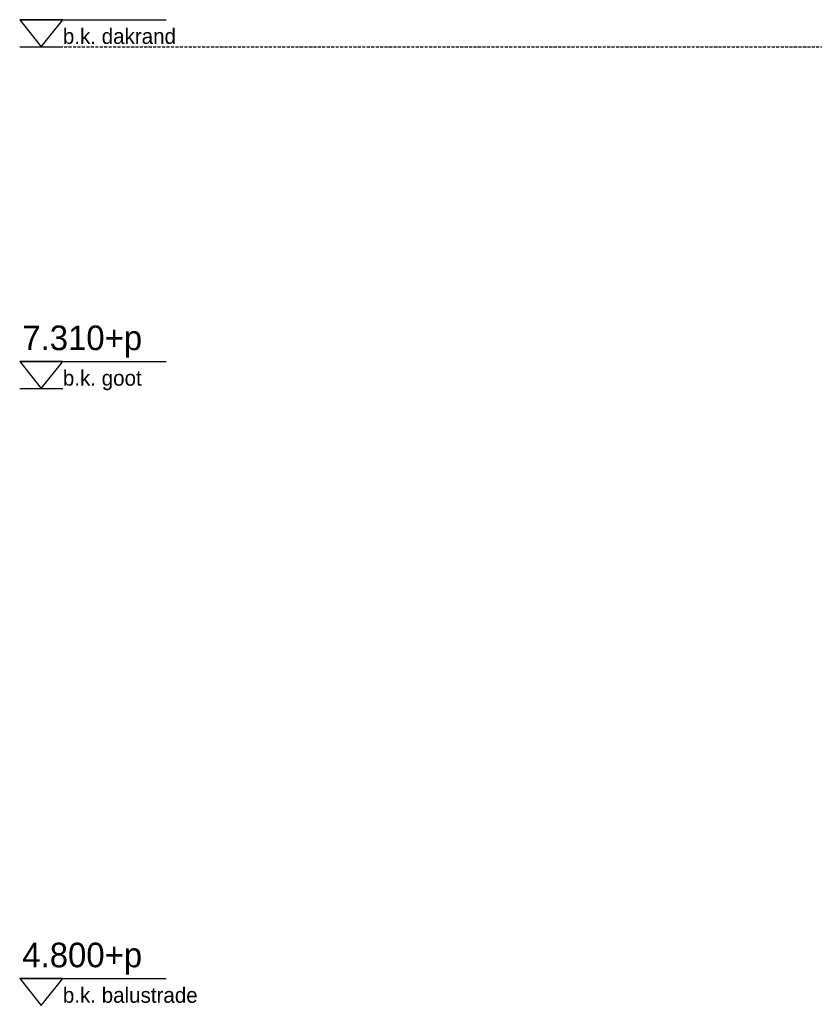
# Model space of a CAD drawing. Header units: millimetres. Extents: x -297000 to 504135, y -166520 to 252050.
# Tile 342 of 416: x 67775 to 71007, y -10795 to -6790. Entities that reach past the tile are written whole.
import ezdxf

# ---------------------------------------------------------------- set-up
doc = ezdxf.new("R2010")
doc.units = ezdxf.units.MM
doc.header["$MEASUREMENT"] = 0
doc.linetypes.add('ACAD_ISO10W100', pattern=[18, 12, -3, 0, -3])
doc.linetypes.add('CENTER', pattern=[50.8, 31.75, -6.35, 6.35, -6.35])
doc.layers.add('010_T0050_T', color=4, linetype='Continuous')
doc.layers.add('040_AXPRI_B', color=9, linetype='CENTER')
doc.styles.add('VMX 2 MEDIUM 50', font='unvr55w.TTF', dxfattribs={"height": 100})

# ---------------------------------------------------------------- blocks, each defined once
blk = doc.blocks.new('GRID02')
at = {"layer": '040_AXPRI_B', "linetype": 'ACAD_ISO10W100'}
blk.add_lwpolyline([(-4000, 8700), (27200, 8700)], dxfattribs=at)
blk = doc.blocks.new('1006_X-03.03')
blk.add_blockref('GRID02', (0, 0))

msp = doc.modelspace()

# ---------------------------------------------------------------- linework, layer by layer
at = {"layer": '010_T0050_T', "color": 1}
for p, q in [((67775, -6790.3), (68371.2, -6790.3)), ((67775, -6900), (67950.6, -6900)), ((67775, -8180.3), (68371.2, -8180.3)), ((67775, -8290.1), (67950.6, -8290.1)), ((67775, -10690.3), (68371.2, -10690.3))]:
    msp.add_line(p, q, dxfattribs=at)
for points in [[(67775, -6790.3), (67862.8, -6900), (67950.6, -6790.3), (67775, -6790.3)], [(67775, -8180.3), (67862.8, -8290.1), (67950.6, -8180.3), (67775, -8180.3)], [(67775, -10690.3), (67862.8, -10800.1), (67950.6, -10690.3), (67775, -10690.3)]]:
    msp.add_lwpolyline(points, dxfattribs=at)

# ---------------------------------------------------------------- block references
msp.add_blockref('1006_X-03.03', (71775, -15600))

# ---------------------------------------------------------------- texts
at = {"layer": '010_T0050_T', "attachment_point": 1, "style": 'VMX 2 MEDIUM 50'}
for s, insert, char_height in [('b.k. dakrand', (67950.6, -6826.3), 62.5), ('7.310+p', (67785.7, -8034.3), 100), ('b.k. goot', (67950.6, -8216.3), 62.5), ('4.800+p', (67785.7, -10544.3), 100), ('b.k. balustrade', (67950.6, -10726.3), 62.5)]:
    msp.add_mtext(s, dxfattribs=dict(at, insert=insert, char_height=char_height))

doc.saveas('drawing.dxf')
